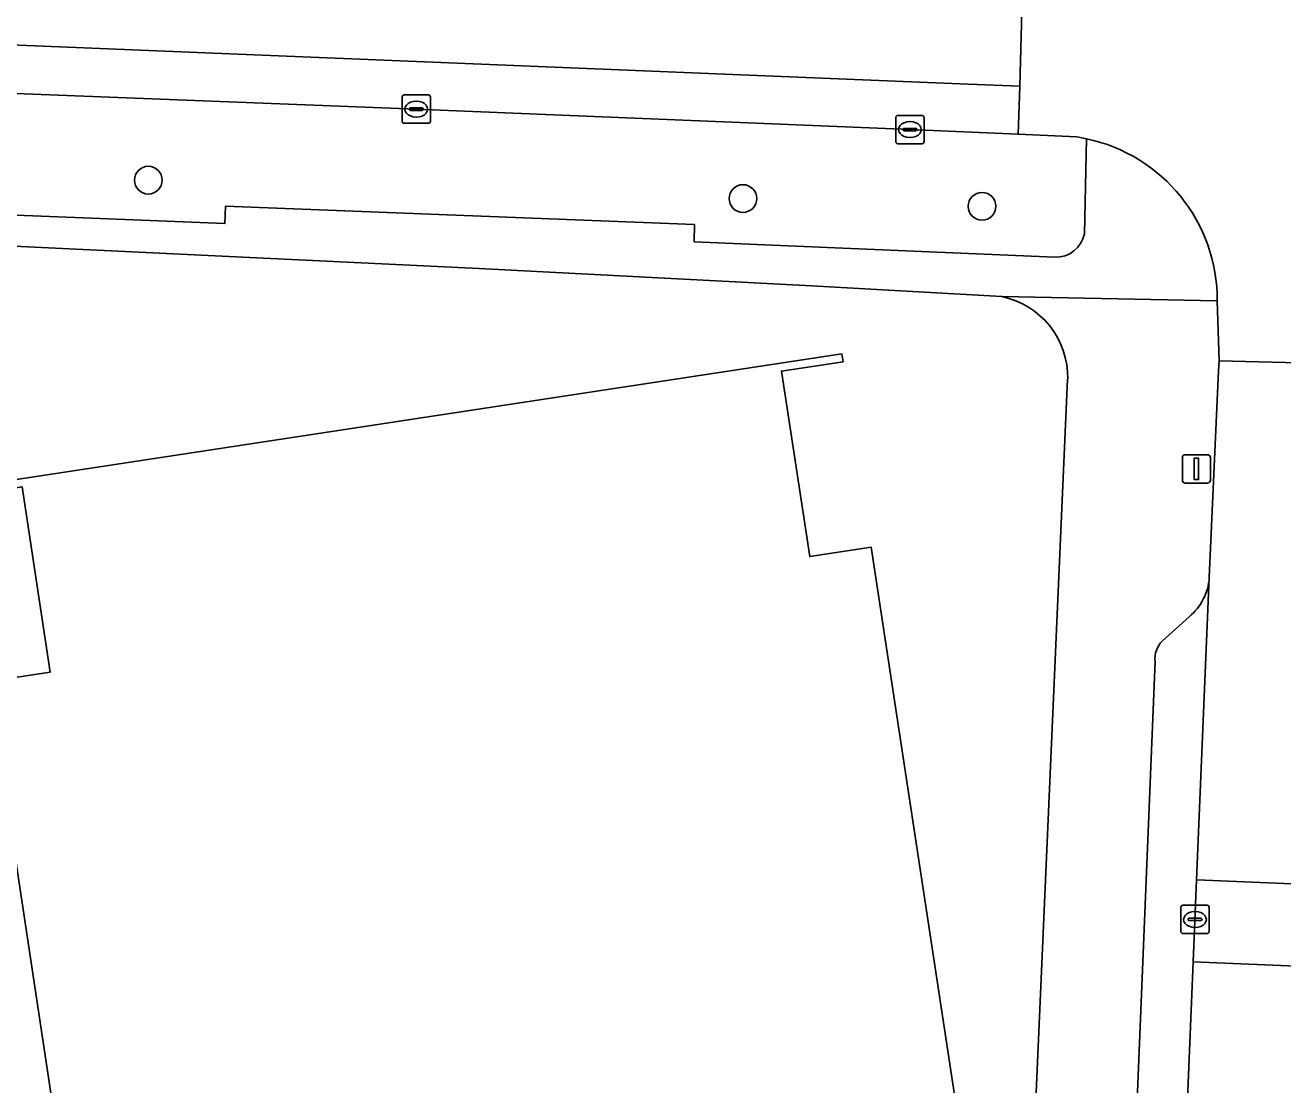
# Model space of a CAD drawing. Extents: x 160077 to 160948, y 386481 to 387498.
# Drawn here: x 160690.21 to 160734.61, y 386845.16 to 386882.57 of the extents above; entities that cross this region are included whole.
import ezdxf

# ---------------------------------------------------------------- set-up
doc = ezdxf.new("R2010")
doc.units = 0
for name, color, linetype in [('IMGEO_Boom', 7, 'Continuous'), ('IMGEO_Erf', 7, 'Continuous'), ('IMGEO_Groenvoorziening', 7, 'Continuous'), ('IMGEO_Kolk', 7, 'Continuous'), ('IMGEO_Lichtmast', 7, 'Continuous'), ('IMGEO_Pand', 7, 'Continuous'), ('IMGEO_Parkeervlak_open', 7, 'Continuous'), ('IMGEO_Rijbaan_lokaal_gesloten', 7, 'Continuous'), ('IMGEO_Rijbaan_lokaal_open', 7, 'Continuous'), ('IMGEO_Voetpad_open', 7, 'Continuous')]:
    doc.layers.add(name, color=color, linetype=linetype)

msp = doc.modelspace()

# ---------------------------------------------------------------- linework, layer by layer
at = {"layer": 'IMGEO_Boom'}
for centre in [(160694.558, 386877.098), (160715.549, 386876.449), (160723.992, 386876.176)]:
    msp.add_circle(centre, 0.489, dxfattribs=at)
at = {"layer": 'IMGEO_Erf'}
for points in [[(160724.685, 386872.987), (160717.759, 386873.38), (160706.238, 386873.982), (160686.365, 386874.927)], [(160691.151, 386833.539), (160725.339, 386832.034), (160727.013, 386870.072)]]:
    msp.add_lwpolyline(points, dxfattribs=at)
msp.add_lwpolyline([(160719.039, 386870.969), (160719.083, 386870.688), (160716.909, 386870.357), (160717.908, 386863.813), (160720.082, 386864.138), (160723.782, 386839.784), (160723.51, 386839.743), (160723.179, 386841.918), (160716.615, 386840.919), (160716.76, 386839.97), (160716.483, 386839.928), (160716.338, 386840.877), (160711.296, 386840.109), (160711.631, 386837.915), (160699.418, 386836.068), (160699.087, 386838.251), (160692.542, 386837.255), (160692.873, 386835.08), (160692.596, 386835.037), (160688.915, 386859.399), (160691.091, 386859.728), (160690.101, 386866.274), (160687.925, 386865.945), (160687.883, 386866.221)], close=True, dxfattribs=at)
msp.add_arc((160724.106, 386870.137), 2.908, 358.7136, 78.5101, dxfattribs=at)
at = {"layer": 'IMGEO_Groenvoorziening'}
for points in [[(160727.676, 386878.56), (160727.334, 386878.622), (160725.262, 386878.72), (160721.446, 386878.884), (160704.019, 386879.604), (160684.747, 386880.354), (160682.355, 386880.502), (160681.002, 386880.505), (160680.942, 386876.243)], [(160727.607, 386875.206), (160727.676, 386878.56)], [(160686.357, 386876.002), (160697.262, 386875.563), (160697.281, 386876.178), (160713.843, 386875.529), (160713.828, 386874.921), (160726.557, 386874.377)]]:
    msp.add_lwpolyline(points, dxfattribs=at)
msp.add_arc((160726.588, 386875.417), 1.041, 268.289, 348.2949, dxfattribs=at)
at = {"layer": 'IMGEO_Kolk'}
for p, q in [((160703.518, 386879.178), (160703.518, 386880.03)), ((160703.593, 386880.104), (160704.445, 386880.104)), ((160704.006, 386879.884), (160704.031, 386879.884)), ((160704.519, 386880.03), (160704.519, 386879.178)), ((160703.777, 386879.598), (160703.777, 386879.61)), ((160704.215, 386879.561), (160703.817, 386879.561)), ((160703.82, 386879.647), (160704.218, 386879.647)), ((160704.261, 386879.61), (160704.261, 386879.598)), ((160704.445, 386879.104), (160703.593, 386879.104)), ((160704.029, 386879.324), (160704.004, 386879.324)), ((160720.945, 386878.458), (160720.945, 386879.31)), ((160721.02, 386879.384), (160721.872, 386879.384)), ((160721.433, 386879.164), (160721.458, 386879.164)), ((160721.946, 386879.31), (160721.946, 386878.458)), ((160721.204, 386878.878), (160721.204, 386878.89)), ((160721.642, 386878.841), (160721.244, 386878.841)), ((160721.247, 386878.927), (160721.645, 386878.927)), ((160721.456, 386878.604), (160721.431, 386878.604)), ((160721.688, 386878.89), (160721.688, 386878.878)), ((160721.872, 386878.384), (160721.02, 386878.384)), ((160731.082, 386851.501), (160731.934, 386851.501)), ((160731.007, 386850.575), (160731.007, 386851.427)), ((160731.266, 386850.995), (160731.266, 386851.007)), ((160731.309, 386851.044), (160731.707, 386851.044)), ((160731.495, 386851.281), (160731.52, 386851.281)), ((160731.75, 386851.007), (160731.75, 386850.995)), ((160732.008, 386851.427), (160732.008, 386850.575)), ((160731.704, 386850.958), (160731.306, 386850.958)), ((160731.518, 386850.721), (160731.493, 386850.721)), ((160731.934, 386850.501), (160731.082, 386850.501))]:
    msp.add_line(p, q, dxfattribs=at)
for points in [[(160703.518, 386879.178), (160703.518, 386880.03)], [(160703.593, 386880.104), (160704.445, 386880.104)], [(160704.519, 386880.03), (160704.519, 386879.178)], [(160704.445, 386879.104), (160703.593, 386879.104)], [(160720.945, 386878.458), (160720.945, 386879.31)], [(160721.02, 386879.384), (160721.872, 386879.384)], [(160721.946, 386879.31), (160721.946, 386878.458)], [(160721.872, 386878.384), (160721.02, 386878.384)], [(160731.082, 386851.501), (160731.934, 386851.501)], [(160731.007, 386850.575), (160731.007, 386851.427)], [(160732.008, 386851.427), (160732.008, 386850.575)], [(160731.934, 386850.501), (160731.082, 386850.501)]]:
    msp.add_lwpolyline(points, dxfattribs=at)
for centre, radius, start, end in [((160703.595, 386880.028), 0.0765, 91.552, 178.448), ((160703.595, 386880.028), 0.0765, 91.552, 178.448), ((160704.443, 386880.028), 0.0765, 1.552, 88.448), ((160704.443, 386880.028), 0.0765, 1.552, 88.448), ((160703.817, 386879.607), 0.0403, 85.8775, 175.7526), ((160703.814, 386879.597), 0.0366, 178.938, 274.7102), ((160704.218, 386879.604), 0.043, 264.8664, 352.4533), ((160704.222, 386879.609), 0.0386, 1.7309, 96.639), ((160703.595, 386879.18), 0.0765, 181.552, 268.448), ((160703.595, 386879.18), 0.0765, 181.552, 268.448), ((160704.443, 386879.18), 0.0765, 271.552, 358.448), ((160704.443, 386879.18), 0.0765, 271.552, 358.448), ((160721.022, 386879.308), 0.0765, 91.552, 178.448), ((160721.022, 386879.308), 0.0765, 91.552, 178.448), ((160721.87, 386879.308), 0.0765, 1.552, 88.448), ((160721.87, 386879.308), 0.0765, 1.552, 88.448), ((160721.244, 386878.887), 0.0403, 85.8775, 175.7526), ((160721.241, 386878.877), 0.0366, 178.938, 274.7102), ((160721.645, 386878.884), 0.043, 264.8664, 352.4533), ((160721.649, 386878.889), 0.0386, 1.7309, 96.639), ((160721.022, 386878.46), 0.0765, 181.552, 268.448), ((160721.022, 386878.46), 0.0765, 181.552, 268.448), ((160721.87, 386878.46), 0.0765, 271.552, 358.448), ((160721.87, 386878.46), 0.0765, 271.552, 358.448), ((160731.084, 386851.425), 0.0765, 91.552, 178.448), ((160731.084, 386851.425), 0.0765, 91.552, 178.448), ((160731.932, 386851.425), 0.0765, 1.552, 88.448), ((160731.932, 386851.425), 0.0765, 1.552, 88.448), ((160731.306, 386851.004), 0.0403, 85.8775, 175.7526), ((160731.303, 386850.994), 0.0366, 178.938, 274.7102), ((160731.707, 386851.001), 0.043, 264.8664, 352.4533), ((160731.711, 386851.006), 0.0386, 1.7309, 96.639), ((160731.084, 386850.577), 0.0765, 181.552, 268.448), ((160731.084, 386850.577), 0.0765, 181.552, 268.448), ((160731.932, 386850.577), 0.0765, 271.552, 358.448), ((160731.932, 386850.577), 0.0765, 271.552, 358.448)]:
    msp.add_arc(centre, radius, start, end, dxfattribs=at)
for centre, major_axis, ratio, start_param, end_param in [((160704.005, 386879.604), (-0.387, 0.002), 0.722429, 4.712389, 7.853982), ((160704.03, 386879.604), (-0.39, 0.002), 0.717154, 1.570796, 4.712389), ((160721.432, 386878.884), (-0.387, 0.002), 0.722429, 4.712389, 7.853982), ((160721.457, 386878.884), (-0.39, 0.002), 0.717154, 1.570796, 4.712389), ((160731.494, 386851.001), (-0.387, 0.002), 0.722429, 4.712389, 7.853982), ((160731.519, 386851.001), (-0.39, 0.002), 0.717154, 1.570796, 4.712389)]:
    msp.add_ellipse(centre, major_axis=major_axis, ratio=ratio, start_param=start_param, end_param=end_param, dxfattribs=at)
at = {"layer": 'IMGEO_Lichtmast'}
for p, q in [((160731.063, 386866.506), (160731.063, 386867.306)), ((160731.063, 386867.306), (160731.063, 386866.506)), ((160731.163, 386867.406), (160731.953, 386867.406)), ((160731.953, 386867.406), (160731.163, 386867.406)), ((160732.053, 386867.306), (160732.053, 386866.506)), ((160732.053, 386866.506), (160732.053, 386867.306)), ((160731.953, 386866.406), (160731.163, 386866.406)), ((160731.163, 386866.406), (160731.953, 386866.406))]:
    msp.add_line(p, q, dxfattribs=at)
msp.add_lwpolyline([(160731.483, 386867.281), (160731.633, 386867.281), (160731.633, 386866.531), (160731.483, 386866.531), (160731.483, 386867.281)], dxfattribs=at)
for centre, start, end in [((160731.163, 386867.306), 90, 180), ((160731.163, 386867.306), 90, 180), ((160731.953, 386867.306), 0, 90), ((160731.953, 386867.306), 360, 90), ((160731.163, 386866.506), 180, 270), ((160731.163, 386866.506), 180, 270), ((160731.953, 386866.506), 270, 0), ((160731.953, 386866.506), 270, 0)]:
    msp.add_arc(centre, 0.1, start, end, dxfattribs=at)
at = {"layer": 'IMGEO_Pand'}
msp.add_lwpolyline([(160723.782, 386839.784), (160720.082, 386864.138), (160717.908, 386863.813), (160716.909, 386870.357), (160719.083, 386870.688), (160719.039, 386870.969), (160687.883, 386866.221), (160687.925, 386865.945), (160690.101, 386866.274), (160691.091, 386859.728), (160688.915, 386859.399), (160692.596, 386835.037), (160692.873, 386835.08), (160692.542, 386837.255), (160699.087, 386838.251), (160699.418, 386836.068), (160711.631, 386837.915), (160711.296, 386840.109), (160716.338, 386840.877), (160716.483, 386839.928), (160716.76, 386839.97), (160716.615, 386840.919), (160723.179, 386841.918), (160723.51, 386839.743)], close=True, dxfattribs=at)
at = {"layer": 'IMGEO_Parkeervlak_open'}
for points in [[(160730.756, 386832.948), (160731.446, 386849.507), (160731.567, 386852.404), (160732.012, 386863.07)], [(160731.302, 386861.683), (160730.347, 386860.826)], [(160730.099, 386860.119), (160729.108, 386836.034)]]:
    msp.add_lwpolyline(points, dxfattribs=at)
for centre, radius, start, end in [((160730.058, 386863.195), 1.958, 309.4453, 356.3393), ((160730.985, 386860.205), 0.89, 135.7709, 185.5697)]:
    msp.add_arc(centre, radius, start, end, dxfattribs=at)
at = {"layer": 'IMGEO_Rijbaan_lokaal_gesloten'}
msp.add_lwpolyline([(160684.825, 386882.076), (160684.747, 386880.354), (160704.019, 386879.604), (160721.446, 386878.884), (160725.262, 386878.72), (160725.33, 386880.41), (160723.497, 386880.483)], close=True, dxfattribs=at)
at = {"layer": 'IMGEO_Rijbaan_lokaal_open'}
for points in [[(160725.396, 386883.063), (160684.911, 386884.732), (160684.825, 386882.076), (160723.497, 386880.483), (160725.33, 386880.41)], [(160739.197, 386867.61), (160739.238, 386868.646), (160739.379, 386870.538), (160732.357, 386870.725), (160732.338, 386870.367), (160732.012, 386863.07), (160731.567, 386852.404), (160738.601, 386852.103), (160738.844, 386857.537)], [(160738.474, 386849.207), (160738.499, 386849.813), (160738.601, 386852.103), (160731.567, 386852.404), (160731.446, 386849.507)], [(160736.852, 386810.98), (160736.858, 386811.204), (160737.89, 386835.213), (160738.474, 386849.207), (160731.446, 386849.507), (160730.756, 386832.948), (160730.531, 386826.285), (160730.523, 386826.082), (160729.828, 386811.253)]]:
    msp.add_lwpolyline(points, close=True, dxfattribs=at)
for points in [[(160727.98, 386884.68), (160726.924, 386884.635), (160725.473, 386884.72), (160725.396, 386883.063), (160725.33, 386880.41), (160725.262, 386878.72), (160727.334, 386878.622), (160727.676, 386878.56)], [(160732.294, 386872.837), (160732.357, 386870.725), (160739.379, 386870.538), (160739.424, 386871.695)]]:
    msp.add_lwpolyline(points, dxfattribs=at)
msp.add_arc((160726.474, 386872.865), 5.82, 359.72, 78.0815, dxfattribs=at)
at = {"layer": 'IMGEO_Voetpad_open'}
for points in [[(160727.676, 386878.56), (160727.607, 386875.206)], [(160726.557, 386874.377), (160713.828, 386874.921), (160713.843, 386875.529), (160697.281, 386876.178), (160697.262, 386875.563), (160686.357, 386876.002)], [(160686.365, 386874.927), (160706.238, 386873.982), (160717.759, 386873.38), (160724.685, 386872.987), (160732.294, 386872.837)], [(160732.338, 386870.367), (160732.357, 386870.725), (160732.294, 386872.837), (160724.685, 386872.987)], [(160732.012, 386863.07), (160732.338, 386870.367)], [(160727.013, 386870.072), (160725.339, 386832.034), (160725.137, 386827.154), (160724.597, 386810.026)], [(160730.347, 386860.826), (160731.302, 386861.683)], [(160729.108, 386836.034), (160730.099, 386860.119)]]:
    msp.add_lwpolyline(points, dxfattribs=at)
for centre, radius, start, end in [((160726.474, 386872.865), 5.82, 359.72, 78.0815), ((160726.588, 386875.417), 1.041, 268.289, 348.2949), ((160724.106, 386870.137), 2.908, 358.7136, 78.5101), ((160730.058, 386863.195), 1.958, 309.4453, 356.3393), ((160730.985, 386860.205), 0.89, 135.7709, 185.5697)]:
    msp.add_arc(centre, radius, start, end, dxfattribs=at)

doc.saveas('drawing.dxf')
